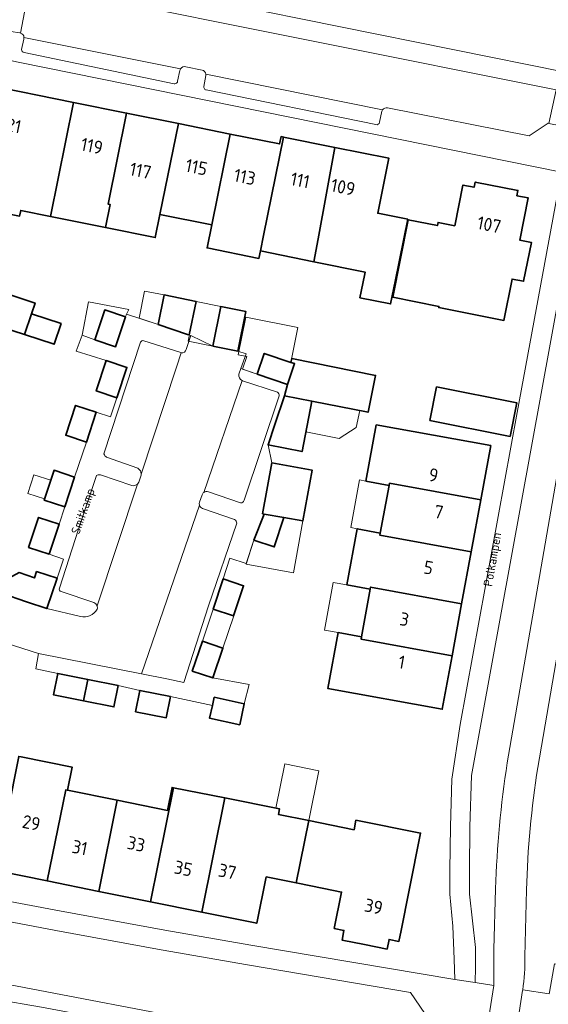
# Model space of a CAD drawing. Header units: metres. Extents: x 149984 to 156489, y 469398 to 478068.
# Tile 654 of 656: x 154560 to 154614, y 471626 to 471727. Entities that reach past the tile are written whole.
import ezdxf
from ezdxf.enums import TextEntityAlignment as Align

# ---------------------------------------------------------------- set-up
doc = ezdxf.new("R2010")
doc.units = ezdxf.units.M
doc.header["$LTSCALE"] = 0.75
for name, color, linetype, lineweight in [('B-WE-OG-BEBOUWING-GV', 6, 'Continuous', 35), ('B-WE-OG-BEBOUWING-T18', 1, 'Continuous', 18), ('B-WE-OG-BEBOUWING_LUIFEL-GV', 6, 'Continuous', 18), ('B-WE-OG-TERREIN_BEGROEID-GV', 252, 'Continuous', 18), ('B-WE-OG-TERREIN_ERF-GV', 252, 'Continuous', 18), ('B-WE-OG-TOPOGRAFIE-T18', 7, 'Continuous', 18), ('B-WE-VH-GESLOTENVERHARDING_ASFALT-GV', 252, 'Continuous', 18), ('B-WE-VH-OPENVERHARDING_BETONSTRAATSTEEN-GV', 252, 'Continuous', 18), ('B-WE-VH-OPENVERHARDING_STRAATBAKSTEEN-GV', 252, 'Continuous', 18), ('B-WE-VH-OPENVERHARDING_TEGEL-GV', 252, 'Continuous', 18)]:
    doc.layers.add(name, color=color, linetype=linetype, lineweight=lineweight)
doc.styles.add('NLCS-ISO-M500-T18', font='NLCS-ISO.ttf', dxfattribs={"height": 0.9})
doc.styles.add('NLCS-ISO-M750-T18', font='NLCS-ISO.ttf', dxfattribs={"height": 1.35})

msp = doc.modelspace()

# ---------------------------------------------------------------- linework, layer by layer
at = {"layer": 'B-WE-OG-BEBOUWING-GV', "flags": 128}
for points in [[(154556.498, 471719.871), (154556.306, 471718.92), (154555.718, 471719.039), (154554.868, 471714.834), (154555.456, 471714.715), (154554.024, 471707.629), (154560.053, 471706.411), (154560.171, 471706.999), (154563.2, 471706.387), (154565.555, 471718.041)], [(154569.302, 471707.602), (154569.097, 471707.644), (154570.977, 471716.946), (154565.555, 471718.041), (154563.2, 471706.387), (154568.826, 471705.25)], [(154574.39, 471706.574), (154576.27, 471715.876), (154570.977, 471716.946), (154569.097, 471707.644), (154569.302, 471707.602), (154568.826, 471705.25), (154573.915, 471704.22)], [(154581.563, 471714.807), (154576.27, 471715.876), (154574.39, 471706.574), (154579.683, 471705.505)], [(154581.563, 471714.807), (154579.683, 471705.505), (154579.207, 471703.149), (154584.5, 471702.078), (154584.655, 471702.847), (154584.976, 471704.435), (154587.01, 471714.502), (154586.764, 471714.552), (154586.61, 471713.787)], [(154592.273, 471713.439), (154587.01, 471714.502), (154584.976, 471704.435), (154584.655, 471702.847), (154590.099, 471701.746), (154590.575, 471704.1)], [(154592.273, 471713.439), (154590.575, 471704.1), (154590.099, 471701.746), (154595.348, 471700.685), (154595.279, 471700.344), (154594.817, 471698.061), (154597.953, 471697.427), (154598.415, 471699.71), (154599.705, 471706.091), (154596.647, 471706.709), (154597.781, 471712.326)], [(154598.194, 471698.109), (154602.903, 471697.176), (154602.879, 471697.058), (154609.54, 471695.738), (154610.38, 471699.975), (154611.557, 471699.742), (154612.344, 471703.715), (154611.167, 471703.948), (154612.023, 471708.264), (154610.865, 471708.494), (154610.972, 471709.033), (154606.602, 471709.899), (154606.494, 471709.359), (154605.349, 471709.584), (154604.509, 471705.418), (154602.812, 471705.769), (154602.747, 471705.433), (154599.763, 471706.024)], [(154558.246, 471695.065), (154560.561, 471694.297), (154561.263, 471696.413), (154561.625, 471697.505), (154555.674, 471699.479), (154554.657, 471696.413), (154558.293, 471695.207)], [(154574.2, 471695.327), (154577.212, 471694.313), (154577.384, 471694.256), (154578.077, 471697.688), (154574.811, 471698.348)], [(154561.263, 471696.413), (154560.561, 471694.297), (154563.579, 471693.295), (154564.281, 471695.412)], [(154567.734, 471693.745), (154569.85, 471693.047), (154570.862, 471696.113), (154568.746, 471696.811)], [(154580.62, 471697.174), (154579.8, 471693.12), (154582.343, 471692.606), (154583.162, 471696.66)], [(154584.325, 471690.243), (154587.42, 471689.194), (154588.142, 471691.323), (154587.769, 471691.449), (154585.047, 471692.372)], [(154569.979, 471687.821), (154571.014, 471690.93), (154568.908, 471691.631), (154567.873, 471688.522)], [(154587.102, 471688.032), (154589.92, 471687.479), (154595.655, 471686.354), (154596.417, 471690.122), (154587.859, 471691.854), (154587.769, 471691.449), (154588.142, 471691.323), (154587.42, 471689.194)], [(154601.98, 471685.486), (154610.171, 471683.878), (154610.848, 471687.325), (154602.657, 471688.933)], [(154586.114, 471685.089), (154585.434, 471683.002), (154588.907, 471682.32), (154589.92, 471687.479), (154587.102, 471688.032)], [(154566.868, 471683.295), (154567.881, 471686.346), (154565.774, 471687.046), (154564.761, 471683.995)], [(154597.812, 471678.866), (154597.849, 471679.083), (154607.172, 471677.372), (154608.193, 471682.935), (154596.501, 471685.043), (154595.437, 471679.307)], [(154585.047, 471675.937), (154587.063, 471675.574), (154589.007, 471675.224), (154589.943, 471680.423), (154585.816, 471681.166), (154584.88, 471675.967)], [(154565.672, 471679.719), (154563.563, 471680.411), (154562.558, 471677.347), (154564.667, 471676.655)], [(154607.172, 471677.372), (154597.849, 471679.083), (154597.812, 471678.866), (154596.905, 471673.991), (154596.874, 471673.772), (154606.197, 471672.061)], [(154563.062, 471671.818), (154564.086, 471674.882), (154561.981, 471675.586), (154560.957, 471672.522)], [(154585.047, 471675.937), (154583.986, 471673.254), (154586.073, 471672.567), (154587.063, 471675.574)], [(154596.905, 471673.991), (154594.56, 471674.427), (154593.492, 471668.686), (154595.862, 471668.245), (154595.877, 471668.242), (154595.918, 471668.461), (154605.222, 471666.753), (154606.197, 471672.061), (154596.874, 471673.772)], [(154563.876, 471669.357), (154561.782, 471670.054), (154561.567, 471669.407), (154559.988, 471669.942), (154558.649, 471669.187), (154558.19, 471667.832), (154560.753, 471666.964), (154562.847, 471666.267)], [(154579.822, 471666.213), (154581.908, 471665.522), (154582.929, 471668.603), (154580.843, 471669.294)], [(154594.983, 471663.367), (154594.942, 471663.15), (154604.247, 471661.442), (154605.222, 471666.753), (154595.918, 471668.461), (154595.877, 471668.242), (154595.862, 471668.245)], [(154594.983, 471663.367), (154592.616, 471663.807), (154591.551, 471658.08), (154603.243, 471655.972), (154604.247, 471661.442), (154594.942, 471663.15)], [(154578.728, 471662.931), (154577.699, 471659.869), (154579.801, 471659.163), (154580.83, 471662.225)], [(154566.593, 471656.817), (154567.034, 471659.006), (154563.943, 471659.628), (154563.502, 471657.439)], [(154567.034, 471659.006), (154566.593, 471656.817), (154569.683, 471656.195), (154570.124, 471658.384)], [(154575.47, 471657.27), (154572.335, 471657.891), (154571.904, 471655.716), (154575.039, 471655.095)], [(154579.746, 471656.346), (154579.465, 471655.044), (154582.546, 471654.378), (154583.012, 471656.534), (154579.931, 471657.2)], [(154562.877, 471638.401), (154564.757, 471647.718), (154564.941, 471647.681), (154565.418, 471650.048), (154560.195, 471651.091), (154559.968, 471651.136), (154557.613, 471639.463)], [(154570.032, 471646.656), (154568.151, 471637.337), (154573.415, 471636.274), (154575.769, 471647.939), (154575.629, 471647.967), (154575.162, 471645.622)], [(154578.679, 471635.212), (154581.035, 471646.889), (154575.769, 471647.939), (154573.415, 471636.274)], [(154568.151, 471637.337), (154570.032, 471646.656), (154564.941, 471647.681), (154564.757, 471647.718), (154562.877, 471638.401)], [(154581.035, 471646.889), (154578.679, 471635.212), (154584.29, 471634.08), (154585.245, 471638.815), (154588.313, 471638.195), (154589.599, 471644.567), (154586.505, 471645.191), (154586.622, 471645.776)], [(154589.599, 471644.567), (154588.313, 471638.195), (154591.132, 471637.629), (154592.945, 471637.264), (154592.196, 471633.539), (154593.196, 471633.338), (154592.999, 471632.357), (154595.303, 471631.894), (154597.607, 471631.431), (154597.804, 471632.411), (154598.804, 471632.21), (154599.03, 471633.333), (154599.86, 471637.46), (154601.031, 471643.289), (154594.424, 471644.617), (154594.226, 471643.637)]]:
    msp.add_lwpolyline(points, close=True, dxfattribs=at)
at = {"layer": 'B-WE-OG-BEBOUWING_LUIFEL-GV', "flags": 128}
for points in [[(154574.2, 471695.327), (154574.811, 471698.348), (154572.825, 471698.749), (154572.26, 471695.956)], [(154567.734, 471693.745), (154568.746, 471696.811), (154570.862, 471696.113), (154570.982, 471696.37), (154571.209, 471696.859), (154567.074, 471697.654), (154566.447, 471694.216)], [(154580.62, 471697.174), (154578.077, 471697.688), (154577.258, 471693.634), (154579.8, 471693.12)], [(154584.325, 471690.243), (154585.047, 471692.372), (154587.777, 471691.447), (154588.495, 471695.002), (154583.166, 471696.079), (154582.387, 471692.22), (154583.269, 471692.042), (154582.824, 471690.767)], [(154589.305, 471684.345), (154592.706, 471683.677), (154594.458, 471684.786), (154594.799, 471686.522), (154589.92, 471687.479)], [(154562.605, 471677.491), (154563.226, 471679.385), (154561.519, 471679.945), (154560.898, 471678.05)], [(154595.437, 471679.307), (154594.789, 471679.428), (154593.882, 471674.553), (154594.56, 471674.427), (154596.905, 471673.991), (154597.812, 471678.866)], [(154589.007, 471675.224), (154587.063, 471675.574), (154586.073, 471672.567), (154583.986, 471673.254), (154583.214, 471670.807), (154588.054, 471669.935)], [(154593.492, 471668.686), (154592.102, 471668.944), (154591.196, 471664.071), (154592.616, 471663.807), (154594.983, 471663.367), (154595.862, 471668.245)], [(154579.822, 471666.213), (154578.728, 471662.931), (154580.83, 471662.225), (154581.934, 471665.513), (154581.908, 471665.522)], [(154586.242, 471645.852), (154586.622, 471645.776), (154586.505, 471645.191), (154589.599, 471644.567), (154590.63, 471649.68), (154587.155, 471650.381)]]:
    msp.add_lwpolyline(points, close=True, dxfattribs=at)
at = {"layer": 'B-WE-OG-TERREIN_BEGROEID-GV', "flags": 128}
for points in [[(154617.311, 471710.5), (154616.389, 471704.91), (154606.242, 471649.188), (154606.068, 471643.933), (154606.025, 471639.479), (154606.027, 471637.036), (154606.647, 471631.596), (154606.644, 471629.591), (154606.611, 471628.009), (154608.522, 471627.703), (154608.51, 471631.388), (154608.69, 471637.604)], [(154609.875, 471650.481), (154616.648, 471689.579), (154619.684, 471706.526), (154620.309, 471709.892), (154620.076, 471709.941), (154617.311, 471710.5)], [(154624.467, 471669.394), (154619.076, 471670.342), (154616.357, 471669.442), (154612.989, 471650.001)], [(154611.459, 471627.263), (154614.153, 471626.859), (154614.186, 471627.037), (154614.725, 471629.928), (154617.092, 471629.487), (154619.206, 471640.056), (154622.03, 471655.645), (154624.467, 471669.394)], [(154611.84, 471637.508), (154611.686, 471630.657)]]:
    msp.add_lwpolyline(points, dxfattribs=at)
at = {"layer": 'B-WE-OG-TERREIN_BEGROEID-GV'}
for points in [[(154608.69, 471637.604, -0.0305254), (154609.875, 471650.481)], [(154612.989, 471650.001, 0.0306555), (154611.84, 471637.508)], [(154611.686, 471630.657, -0.0415551), (154611.459, 471627.263)]]:
    msp.add_lwpolyline(points, format="xyb", dxfattribs=at)
at = {"layer": 'B-WE-OG-TERREIN_ERF-GV', "flags": 128}
for points in [[(154499.451, 471751.006), (154498.279, 471744.791), (154527.724, 471738.848), (154569.875, 471730.439), (154615.808, 471721.122), (154621.38, 471748.4), (154619.128, 471748.881), (154597.572, 471753.281), (154576.231, 471757.609), (154503.985, 471772.405), (154501.667, 471761.916), (154501.062, 471758.939)], [(154598.194, 471698.109), (154599.763, 471706.024), (154602.747, 471705.433), (154602.812, 471705.769), (154604.509, 471705.418), (154605.349, 471709.584), (154606.494, 471709.359), (154606.602, 471709.899), (154610.972, 471709.033), (154610.865, 471708.494), (154612.023, 471708.264), (154611.167, 471703.948), (154612.344, 471703.715), (154611.557, 471699.742), (154610.38, 471699.975), (154609.54, 471695.738), (154602.879, 471697.058), (154602.903, 471697.176)], [(154601.98, 471685.486), (154602.657, 471688.933), (154610.848, 471687.325), (154610.171, 471683.878)], [(154607.172, 471677.372), (154606.197, 471672.061), (154605.222, 471666.753), (154604.247, 471661.442), (154603.243, 471655.972), (154591.551, 471658.08), (154592.616, 471663.807), (154594.983, 471663.367), (154595.862, 471668.245), (154593.492, 471668.686), (154594.56, 471674.427), (154596.905, 471673.991), (154597.812, 471678.866), (154595.437, 471679.307), (154596.501, 471685.043), (154608.193, 471682.935)]]:
    msp.add_lwpolyline(points, close=True, dxfattribs=at)
for points in [[(154531.587, 471641.855), (154544.088, 471639.18), (154551.42, 471637.734), (154564.125, 471635.326), (154574.883, 471633.355), (154583.68, 471631.825), (154604.52, 471628.308), (154604.465, 471630.402), (154604.335, 471633.785), (154604.024, 471637.034), (154604.022, 471639.488), (154604.065, 471643.976), (154604.226, 471648.823), (154605.055, 471654.407), (154610.896, 471686.332), (154615.435, 471710.899), (154559.908, 471722.154), (154558.49, 471722.476)], [(154555.324, 471720.523), (154554.575, 471718.338), (154546.645, 471695.194), (154541.071, 471679.257), (154539.335, 471674.165), (154541.672, 471673.368), (154543.307, 471678.297), (154544.941, 471683.225), (154546.576, 471688.153), (154548.211, 471693.081), (154549.845, 471698.01), (154554.657, 471696.413), (154555.674, 471699.479), (154561.625, 471697.505), (154561.263, 471696.413), (154564.281, 471695.412), (154563.579, 471693.295), (154560.561, 471694.297), (154558.246, 471695.065), (154556.658, 471690.279), (154555.023, 471685.351), (154553.389, 471680.423)], [(154556.498, 471719.871), (154565.555, 471718.041), (154570.977, 471716.946), (154576.27, 471715.876), (154581.563, 471714.807), (154586.61, 471713.787), (154586.764, 471714.552), (154587.01, 471714.502), (154592.273, 471713.439), (154597.781, 471712.326), (154596.647, 471706.709), (154599.705, 471706.091), (154598.415, 471699.71), (154597.953, 471697.427), (154594.817, 471698.061), (154595.279, 471700.344), (154595.348, 471700.685), (154590.099, 471701.746), (154584.655, 471702.847), (154584.5, 471702.078), (154579.207, 471703.149), (154579.683, 471705.505), (154574.39, 471706.574), (154573.915, 471704.22), (154568.826, 471705.25), (154563.2, 471706.387), (154560.171, 471706.999), (154560.053, 471706.411)], [(154559.988, 471669.942), (154561.567, 471669.407), (154561.782, 471670.054), (154563.876, 471669.357), (154564.532, 471671.327), (154563.062, 471671.818), (154560.957, 471672.522), (154561.981, 471675.586), (154564.086, 471674.882), (154564.667, 471676.655), (154562.558, 471677.347), (154563.563, 471680.411), (154565.672, 471679.719), (154566.868, 471683.295), (154564.761, 471683.995), (154565.774, 471687.046), (154567.881, 471686.346), (154569.328, 471685.866), (154569.979, 471687.821), (154567.873, 471688.522), (154568.908, 471691.631), (154565.84, 471692.589), (154566.447, 471694.216), (154567.734, 471693.745), (154568.746, 471696.811), (154570.862, 471696.113), (154570.982, 471696.37), (154574.2, 471695.327), (154574.811, 471698.348), (154578.077, 471697.688), (154577.384, 471694.256), (154577.555, 471694.198), (154579.8, 471693.12), (154580.62, 471697.174), (154583.162, 471696.66), (154582.343, 471692.606), (154583.2, 471692.325), (154582.664, 471690.823), (154584.325, 471690.243), (154585.047, 471692.372), (154587.769, 471691.449), (154587.859, 471691.854), (154596.417, 471690.122), (154595.655, 471686.354), (154589.92, 471687.479), (154588.907, 471682.32), (154585.434, 471683.002), (154585.816, 471681.166), (154589.943, 471680.423), (154589.007, 471675.224), (154587.063, 471675.574), (154586.073, 471672.567), (154583.986, 471673.254), (154583.203, 471670.878), (154581.548, 471671.42), (154580.843, 471669.294), (154582.929, 471668.603), (154581.908, 471665.522), (154579.822, 471666.213), (154578.728, 471662.931), (154580.83, 471662.225), (154579.801, 471659.163), (154583.503, 471658.498), (154583.012, 471656.534), (154582.546, 471654.378), (154579.465, 471655.044), (154579.746, 471656.346), (154575.47, 471657.27), (154575.039, 471655.095), (154571.904, 471655.716), (154572.335, 471657.891), (154570.124, 471658.384), (154569.683, 471656.195), (154566.593, 471656.817), (154563.502, 471657.439), (154563.943, 471659.628), (154561.72, 471660.107), (154561.988, 471661.662), (154548.521, 471665.953)], [(154559.968, 471651.136), (154560.195, 471651.091), (154565.418, 471650.048), (154564.941, 471647.681), (154570.032, 471646.656), (154575.162, 471645.622), (154575.629, 471647.967), (154575.769, 471647.939), (154581.035, 471646.889), (154586.622, 471645.776), (154586.505, 471645.191), (154589.599, 471644.567), (154594.226, 471643.637), (154594.424, 471644.617), (154601.031, 471643.289), (154599.86, 471637.46), (154599.03, 471633.333), (154598.804, 471632.21), (154597.804, 471632.411), (154597.607, 471631.431), (154595.303, 471631.894), (154592.999, 471632.357), (154593.196, 471633.338), (154592.196, 471633.539), (154592.945, 471637.264), (154591.132, 471637.629), (154588.313, 471638.195), (154585.245, 471638.815), (154584.29, 471634.08), (154578.679, 471635.212), (154573.415, 471636.274), (154568.151, 471637.337), (154562.877, 471638.401), (154557.613, 471639.463)]]:
    msp.add_lwpolyline(points, dxfattribs=at)
at = {"layer": 'B-WE-VH-GESLOTENVERHARDING_ASFALT-GV', "flags": 128}
for points in [[(154616.648, 471689.579), (154609.875, 471650.481)], [(154612.989, 471650.001), (154616.357, 471669.442)], [(154608.69, 471637.604), (154608.51, 471631.388), (154608.522, 471627.703)], [(154611.686, 471630.657), (154611.84, 471637.508)], [(154608.522, 471627.703), (154607.806, 471623.181), (154607.255, 471619.707), (154606.735, 471616.421), (154605.678, 471612.815), (154605.584, 471612.116), (154605.578, 471612.072), (154609.317, 471611.406), (154609.458, 471612.014), (154609.74, 471615.855), (154610.251, 471619.244), (154610.772, 471622.703), (154611.449, 471627.2), (154611.459, 471627.263)]]:
    msp.add_lwpolyline(points, dxfattribs=at)
at = {"layer": 'B-WE-VH-GESLOTENVERHARDING_ASFALT-GV'}
for points in [[(154609.875, 471650.481, 0.0305254), (154608.69, 471637.604)], [(154611.84, 471637.508, -0.0306555), (154612.989, 471650.001)], [(154611.459, 471627.263, 0.0415551), (154611.686, 471630.657)]]:
    msp.add_lwpolyline(points, format="xyb", dxfattribs=at)
at = {"layer": 'B-WE-VH-OPENVERHARDING_BETONSTRAATSTEEN-GV', "flags": 128}
for points in [[(154572.417, 471693.504), (154568.669, 471682.086)], [(154576.424, 471692.486), (154572.754, 471693.663)], [(154582.455, 471690.236), (154582.664, 471690.823), (154583.2, 471692.325), (154582.343, 471692.606), (154579.8, 471693.12), (154577.555, 471694.198), (154577.078, 471692.779)], [(154576.561, 471692.434), (154576.07, 471690.943), (154572.473, 471680.027)], [(154572.473, 471680.027), (154576.07, 471690.943), (154576.561, 471692.434)], [(154578.865, 471678.136), (154582.781, 471689.582)], [(154586.4, 471688.405), (154582.812, 471689.568), (154582.781, 471689.582), (154578.865, 471678.136)], [(154582.982, 471677.345), (154586.577, 471688.021)], [(154568.935, 471681.763), (154572.14, 471680.612)], [(154567.89, 471679.862), (154566.077, 471674.384), (154564.124, 471668.355)], [(154571.521, 471678.847), (154568.299, 471679.949)], [(154572.457, 471679.895), (154572.217, 471679.21)], [(154572.093, 471679.006), (154567.959, 471666.528)], [(154567.959, 471666.528), (154572.093, 471679.006)], [(154579.336, 471678.211), (154582.615, 471677.094)], [(154578.435, 471677.162), (154578.698, 471677.912)], [(154550.119, 471670.566), (154541.672, 471673.368), (154539.335, 471674.165), (154537.725, 471669.433), (154542.624, 471667.868), (154548.521, 471665.953), (154561.988, 471661.662), (154572.516, 471659.58), (154578.427, 471676.856)], [(154578.427, 471676.856), (154572.516, 471659.58), (154575.088, 471659.072), (154576.816, 471658.705), (154579.355, 471666.531), (154582.236, 471674.989)], [(154582.016, 471675.376), (154578.746, 471676.501)], [(154566.267, 471665.439), (154562.847, 471666.267), (154560.753, 471666.964), (154558.19, 471667.832), (154550.119, 471670.566)], [(154564.302, 471668.02), (154567.644, 471666.88)]]:
    msp.add_lwpolyline(points, dxfattribs=at)
at = {"layer": 'B-WE-VH-OPENVERHARDING_BETONSTRAATSTEEN-GV'}
for points in [[(154572.754, 471693.663, 0.4309406), (154572.417, 471693.504)], [(154576.561, 471692.434, -0.0838344), (154576.424, 471692.486)], [(154577.078, 471692.779, -0.4100891), (154576.561, 471692.434)], [(154582.781, 471689.582, -0.3427168), (154582.455, 471690.236)], [(154586.577, 471688.021, 0.2327386), (154586.4, 471688.405)], [(154568.669, 471682.086, 0.2120463), (154568.935, 471681.763)], [(154572.14, 471680.612, -0.274739), (154572.473, 471680.027)], [(154568.299, 471679.949, 0.21296), (154567.89, 471679.862)], [(154572.217, 471679.21, -0.1048593), (154572.093, 471679.006)], [(154572.473, 471680.027, -0.0447977), (154572.457, 471679.895)], [(154572.093, 471679.006, -0.2778829), (154571.521, 471678.847)], [(154578.698, 471677.912, -0.1402942), (154578.865, 471678.136)], [(154578.865, 471678.136, -0.2526707), (154579.336, 471678.211)], [(154578.427, 471676.856, -0.1436946), (154578.435, 471677.162)], [(154582.615, 471677.094, 0.4722552), (154582.982, 471677.345)], [(154578.746, 471676.501, -0.2343868), (154578.427, 471676.856)], [(154582.236, 471674.989, 0.2847572), (154582.016, 471675.376)], [(154564.124, 471668.355, 0.5790048), (154564.302, 471668.02)], [(154567.984, 471666.209, -0.1569001), (154567.257, 471665.553)], [(154567.644, 471666.88, -0.1963797), (154567.959, 471666.528)], [(154567.959, 471666.528, -0.1284747), (154567.984, 471666.209)], [(154567.257, 471665.553, -0.1555862), (154566.267, 471665.439)]]:
    msp.add_lwpolyline(points, format="xyb", dxfattribs=at)
at = {"layer": 'B-WE-VH-OPENVERHARDING_STRAATBAKSTEEN-GV', "flags": 128}
for points in [[(154559.139, 471725.308), (154560.068, 471725.144), (154560.15, 471725.131), (154561.077, 471730.159), (154559.541, 471730.47), (154539.831, 471734.46), (154538.602, 471734.709), (154537.548, 471729.742), (154538.804, 471729.482), (154542.188, 471728.783), (154543.934, 471728.422), (154544.032, 471728.402)], [(154597.648, 471717.477), (154612.114, 471714.628), (154614.069, 471715.915), (154614.146, 471715.899), (154614.883, 471719.341), (154565.907, 471729.181), (154561.077, 471730.159), (154560.15, 471725.131)], [(154560.467, 471724.51), (154560.253, 471723.448)], [(154560.491, 471724.698), (154576.477, 471721.462)], [(154576.477, 471721.462), (154560.491, 471724.698)], [(154560.5, 471723.137), (154575.833, 471719.958)], [(154577.023, 471721.689), (154578.696, 471721.354)], [(154576.193, 471720.202), (154576.417, 471721.313)], [(154579.085, 471720.793), (154578.882, 471719.681)], [(154597.131, 471717.282), (154579.084, 471720.935)], [(154579.084, 471720.935), (154597.131, 471717.282)], [(154579.116, 471719.311), (154596.451, 471715.769)], [(154596.817, 471716.008), (154597.068, 471717.133)], [(154601.801, 471620.558), (154601.881, 471620.545), (154602.393, 471624.025), (154601.981, 471624.089), (154599.998, 471626.987), (154583.334, 471629.834), (154574.528, 471631.365), (154563.755, 471633.339), (154551.036, 471635.749), (154543.683, 471637.2), (154534.215, 471639.201), (154532.68, 471639.555), (154531.499, 471633.683)], [(154580.746, 471622.42), (154581.007, 471623.577), (154557.446, 471628.092)], [(154557.446, 471628.092), (154581.007, 471623.577)], [(154557.523, 471626.308), (154562.271, 471625.49), (154576.62, 471622.783), (154580.35, 471622.167)]]:
    msp.add_lwpolyline(points, dxfattribs=at)
at = {"layer": 'B-WE-VH-OPENVERHARDING_STRAATBAKSTEEN-GV'}
for points in [[(154560.15, 471725.131, -0.3408773), (154560.491, 471724.698)], [(154560.482, 471724.605, -0.0529732), (154560.467, 471724.51)], [(154560.491, 471724.698, -0.0522467), (154560.482, 471724.605)], [(154560.253, 471723.448, 0.3975551), (154560.5, 471723.137)], [(154576.417, 471721.313, -0.0809272), (154576.477, 471721.462)], [(154576.477, 471721.462, -0.3275667), (154577.023, 471721.689)], [(154578.696, 471721.354, -0.3086193), (154579.084, 471720.935)], [(154579.084, 471720.935, -0.0633772), (154579.085, 471720.793)], [(154575.833, 471719.958, 0.294563), (154576.129, 471720.051)], [(154576.129, 471720.051, 0.1449237), (154576.193, 471720.202)], [(154578.882, 471719.681, 0.1594694), (154578.909, 471719.486)], [(154578.909, 471719.486, 0.2196711), (154579.116, 471719.311)], [(154597.131, 471717.282, -0.326412), (154597.648, 471717.477)], [(154597.068, 471717.133, -0.0860534), (154597.131, 471717.282)], [(154596.451, 471715.769, 0.4574713), (154596.817, 471716.008)]]:
    msp.add_lwpolyline(points, format="xyb", dxfattribs=at)
at = {"layer": 'B-WE-VH-OPENVERHARDING_TEGEL-GV', "flags": 128}
for points in [[(154615.808, 471721.122), (154569.875, 471730.439), (154527.724, 471738.848), (154498.279, 471744.791), (154490.538, 471746.353), (154481.739, 471747.864), (154480.695, 471746.565), (154479.92, 471745.076), (154473.447, 471732.551), (154472.371, 471730.468), (154470.868, 471727.56), (154468.733, 471723.428), (154469.635, 471720.745), (154460.015, 471701.893), (154461.767, 471701.096)], [(154484.645, 471745.47), (154492.039, 471744.026), (154525.954, 471737.269), (154538.602, 471734.709), (154539.831, 471734.46), (154559.541, 471730.47), (154561.077, 471730.159), (154565.907, 471729.181), (154614.883, 471719.341)], [(154560.15, 471725.131), (154560.068, 471725.144), (154559.139, 471725.308)], [(154560.253, 471723.448), (154560.467, 471724.51)], [(154558.49, 471722.476), (154559.908, 471722.154), (154615.435, 471710.899), (154617.311, 471710.5), (154620.076, 471709.941), (154620.309, 471709.892), (154621.159, 471714.462), (154620.956, 471714.504), (154616.993, 471715.316), (154615.367, 471715.649), (154614.146, 471715.899), (154614.069, 471715.915), (154612.114, 471714.628), (154597.648, 471717.477)], [(154575.833, 471719.958), (154560.5, 471723.137)], [(154578.696, 471721.354), (154577.023, 471721.689)], [(154576.417, 471721.313), (154576.193, 471720.202)], [(154578.882, 471719.681), (154579.085, 471720.793)], [(154596.451, 471715.769), (154579.116, 471719.311)], [(154597.068, 471717.133), (154596.817, 471716.008)], [(154577.078, 471692.779), (154577.555, 471694.198), (154577.384, 471694.256), (154577.212, 471694.313), (154574.2, 471695.327), (154570.982, 471696.37), (154570.862, 471696.113), (154569.85, 471693.047), (154567.734, 471693.745), (154566.447, 471694.216), (154565.84, 471692.589), (154568.908, 471691.631), (154571.014, 471690.93), (154569.979, 471687.821), (154569.328, 471685.866), (154567.881, 471686.346), (154566.868, 471683.295), (154565.672, 471679.719), (154564.667, 471676.655), (154564.086, 471674.882), (154563.062, 471671.818), (154564.532, 471671.327), (154563.876, 471669.357), (154562.847, 471666.267), (154566.267, 471665.439)], [(154568.669, 471682.086), (154572.417, 471693.504)], [(154572.754, 471693.663), (154576.424, 471692.486)], [(154582.236, 471674.989), (154579.355, 471666.531), (154576.816, 471658.705), (154575.088, 471659.072), (154572.516, 471659.58), (154561.988, 471661.662), (154561.72, 471660.107), (154563.943, 471659.628), (154567.034, 471659.006), (154570.124, 471658.384), (154572.335, 471657.891), (154575.47, 471657.27), (154579.746, 471656.346), (154579.931, 471657.2), (154583.012, 471656.534), (154583.503, 471658.498), (154579.801, 471659.163), (154577.699, 471659.869), (154578.728, 471662.931), (154579.822, 471666.213), (154580.843, 471669.294), (154581.548, 471671.42), (154583.203, 471670.878), (154583.986, 471673.254), (154585.047, 471675.937), (154584.88, 471675.967), (154585.816, 471681.166), (154585.434, 471683.002), (154586.114, 471685.089), (154587.102, 471688.032), (154587.42, 471689.194), (154584.325, 471690.243), (154582.664, 471690.823), (154582.455, 471690.236)], [(154582.781, 471689.582), (154582.812, 471689.568), (154586.4, 471688.405)], [(154586.577, 471688.021), (154582.982, 471677.345)], [(154572.14, 471680.612), (154568.935, 471681.763)], [(154564.124, 471668.355), (154566.077, 471674.384), (154567.89, 471679.862)], [(154568.299, 471679.949), (154571.521, 471678.847)], [(154572.217, 471679.21), (154572.457, 471679.895)], [(154582.615, 471677.094), (154579.336, 471678.211)], [(154578.698, 471677.912), (154578.435, 471677.162)], [(154578.746, 471676.501), (154582.016, 471675.376)], [(154567.644, 471666.88), (154564.302, 471668.02)], [(154531.661, 471639.809), (154531.927, 471639.728), (154532.68, 471639.555), (154534.215, 471639.201), (154543.683, 471637.2), (154551.036, 471635.749), (154563.755, 471633.339), (154574.528, 471631.365), (154583.334, 471629.834), (154599.998, 471626.987), (154601.981, 471624.089), (154602.393, 471624.025), (154603.584, 471623.839), (154607.806, 471623.181), (154608.522, 471627.703), (154606.611, 471628.009), (154604.52, 471628.308), (154583.68, 471631.825), (154574.883, 471633.355), (154564.125, 471635.326), (154551.42, 471637.734), (154544.088, 471639.18), (154531.587, 471641.855)], [(154614.153, 471626.859), (154611.459, 471627.263), (154611.449, 471627.2), (154610.772, 471622.703)], [(154580.35, 471622.167), (154576.62, 471622.783), (154562.271, 471625.49), (154557.523, 471626.308)]]:
    msp.add_lwpolyline(points, dxfattribs=at)
at = {"layer": 'B-WE-VH-OPENVERHARDING_TEGEL-GV'}
for points in [[(154560.491, 471724.698, 0.3408773), (154560.15, 471725.131)], [(154560.467, 471724.51, 0.0529732), (154560.482, 471724.605)], [(154560.482, 471724.605, 0.0522467), (154560.491, 471724.698)], [(154560.5, 471723.137, -0.3975551), (154560.253, 471723.448)], [(154576.477, 471721.462, 0.0809272), (154576.417, 471721.313)], [(154577.023, 471721.689, 0.3275667), (154576.477, 471721.462)], [(154579.084, 471720.935, 0.3086193), (154578.696, 471721.354)], [(154579.085, 471720.793, 0.0633772), (154579.084, 471720.935)], [(154576.129, 471720.051, -0.294563), (154575.833, 471719.958)], [(154576.193, 471720.202, -0.1449237), (154576.129, 471720.051)], [(154578.909, 471719.486, -0.1594694), (154578.882, 471719.681)], [(154579.116, 471719.311, -0.2196711), (154578.909, 471719.486)], [(154597.648, 471717.477, 0.326412), (154597.131, 471717.282)], [(154597.131, 471717.282, 0.0860534), (154597.068, 471717.133)], [(154596.817, 471716.008, -0.4574713), (154596.451, 471715.769)], [(154572.417, 471693.504, -0.4309406), (154572.754, 471693.663)], [(154576.424, 471692.486, 0.0838344), (154576.561, 471692.434)], [(154576.561, 471692.434, 0.4100891), (154577.078, 471692.779)], [(154582.455, 471690.236, 0.3427168), (154582.781, 471689.582)], [(154586.4, 471688.405, -0.2327386), (154586.577, 471688.021)], [(154568.935, 471681.763, -0.2120463), (154568.669, 471682.086)], [(154572.473, 471680.027, 0.274739), (154572.14, 471680.612)], [(154567.89, 471679.862, -0.21296), (154568.299, 471679.949)], [(154572.093, 471679.006, 0.1048593), (154572.217, 471679.21)], [(154572.457, 471679.895, 0.0447977), (154572.473, 471680.027)], [(154571.521, 471678.847, 0.2778829), (154572.093, 471679.006)], [(154578.865, 471678.136, 0.1402942), (154578.698, 471677.912)], [(154579.336, 471678.211, 0.2526707), (154578.865, 471678.136)], [(154578.435, 471677.162, 0.1436946), (154578.427, 471676.856)], [(154582.982, 471677.345, -0.4722552), (154582.615, 471677.094)], [(154578.427, 471676.856, 0.2343868), (154578.746, 471676.501)], [(154582.016, 471675.376, -0.2847572), (154582.236, 471674.989)], [(154564.302, 471668.02, -0.5790048), (154564.124, 471668.355)], [(154567.257, 471665.553, 0.1569001), (154567.984, 471666.209)], [(154567.959, 471666.528, 0.1963797), (154567.644, 471666.88)], [(154567.984, 471666.209, 0.1284747), (154567.959, 471666.528)], [(154566.267, 471665.439, 0.1555862), (154567.257, 471665.553)]]:
    msp.add_lwpolyline(points, format="xyb", dxfattribs=at)
at = {"layer": 'B-WE-VH-OPENVERHARDING_TEGEL-GV', "flags": 128}
msp.add_lwpolyline([(154616.389, 471704.91), (154617.311, 471710.5), (154615.435, 471710.899), (154610.896, 471686.332), (154605.055, 471654.407), (154604.226, 471648.823), (154604.065, 471643.976), (154604.022, 471639.488), (154604.024, 471637.034), (154604.335, 471633.785), (154604.465, 471630.402), (154604.52, 471628.308), (154606.611, 471628.009), (154606.644, 471629.591), (154606.647, 471631.596), (154606.027, 471637.036), (154606.025, 471639.479), (154606.068, 471643.933), (154606.242, 471649.188)], close=True, dxfattribs=at)

# ---------------------------------------------------------------- texts
at = {"layer": 'B-WE-OG-BEBOUWING-T18', "style": 'NLCS-ISO-M750-T18'}
for s, rotation, p in [('121', 348.6, (154559.127, 471715.716)), ('119', 348.6, (154567.435, 471713.581)), ('115', 348.6, (154578.123, 471711.421)), ('117', 348.6, (154572.404, 471711.056)), ('113', 348.6, (154583.06, 471710.424)), ('111', 348.6, (154588.72, 471710.076)), ('109', 348.6, (154593.104, 471709.372)), ('107', 348.8, (154608.036, 471705.537)), ('9', 349.8, (154602.349, 471679.924)), ('7', 349.6, (154602.881, 471676.151)), ('5', 349.6, (154601.835, 471670.452)), ('3', 349.8, (154599.373, 471665.173)), ('1', 349.8, (154599.095, 471660.784)), ('29', 348.6, (154561.25, 471644.344)), ('33', 348.6, (154571.959, 471642.187)), ('31', 348.6, (154566.194, 471641.812)), ('35', 348.6, (154576.773, 471639.677)), ('37', 348.6, (154581.276, 471639.37)), ('39', 348.6, (154596.227, 471635.788))]:
    msp.add_text(s, height=1.35, rotation=rotation, dxfattribs=at).set_placement(p, align=Align.MIDDLE)
at = {"layer": 'B-WE-OG-TOPOGRAFIE-T18', "style": 'NLCS-ISO-M500-T18'}
for s, rotation, p in [('Smitkamp', 70.6, (154566.644, 471676.176)), ('Polkampen', 80.1, (154608.493, 471671.26))]:
    msp.add_text(s, height=0.9, rotation=rotation, dxfattribs=at).set_placement(p, align=Align.MIDDLE)

doc.saveas('drawing.dxf')
